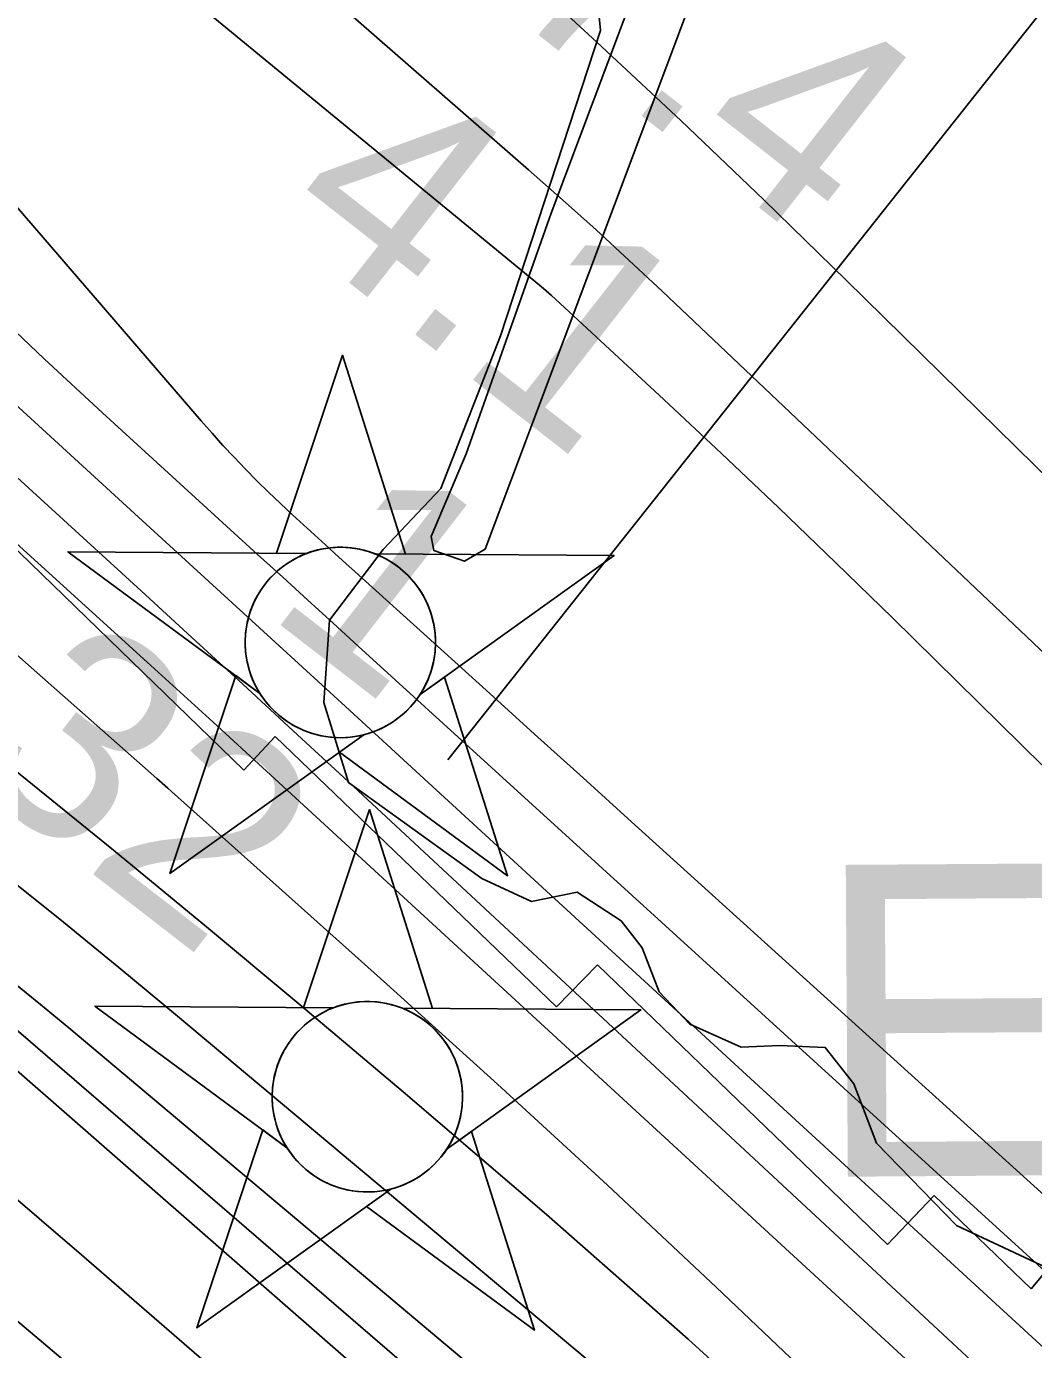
# Model space of a CAD drawing. Extents: x 3625074 to 3663148, y 511451 to 537151.
# Drawn here: x 3629186.4 to 3629509.5, y 534035.7 to 534460 of the extents above; entities that cross this region are included whole.
import ezdxf

# ---------------------------------------------------------------- set-up
doc = ezdxf.new("R2010")
doc.units = 0
for name, color, linetype in [('V-CHAN-NAID', 7, 'Continuous'), ('V-RIVR-EDGE', 7, 'Continuous'), ('V-RIVR-JETY', 7, 'Continuous'), ('V-RIVR-RANG', 7, 'Continuous'), ('V-RRAP-RVMT', 7, 'Continuous'), ('V-TOPO-DPTH', 7, 'Continuous'), ('V-TOPO-MAJR', 7, 'Continuous'), ('V-TOPO-MINR', 7, 'Continuous'), ('V-TOPO-WATR', 7, 'Continuous'), ('V-UTIL-LINE', 7, 'Continuous')]:
    doc.layers.add(name, color=color, linetype=linetype)

msp = doc.modelspace()

# ---------------------------------------------------------------- linework, layer by layer
at = {"layer": 'V-CHAN-NAID'}
for points in [[(3629276.24, 534291.01), (3629266.65, 534291.08), (3629287.78, 534354.56), (3629308, 534290.78), (3629298.41, 534290.85), (3629296.84, 534291.43), (3629294.74, 534292.05), (3629292.7, 534292.5), (3629290.67, 534292.81), (3629289.5, 534292.92), (3629287.96, 534293), (3629286.24, 534293), (3629284.87, 534292.93), (3629282.97, 534292.73), (3629281.6, 534292.51), (3629279.82, 534292.13), (3629278.29, 534291.71), (3629277.25, 534291.38)], [(3629276.24, 534291.01), (3629199.75, 534291.55), (3629261.31, 534246.15), (3629260.2, 534248.06), (3629259.39, 534249.69), (3629258.56, 534251.66), (3629257.87, 534253.71), (3629257.5, 534255.03), (3629257.14, 534256.66), (3629256.9, 534258.1), (3629256.71, 534259.7), (3629256.6, 534261.44), (3629256.59, 534263.02), (3629256.7, 534265.09), (3629256.88, 534266.71), (3629257.27, 534268.91), (3629257.75, 534270.84), (3629258.35, 534272.72), (3629259.01, 534274.4), (3629259.74, 534275.99), (3629260.55, 534277.53), (3629261.61, 534279.26), (3629262.64, 534280.73), (3629263.64, 534282), (3629264.65, 534283.15), (3629265.95, 534284.48), (3629267, 534285.45), (3629268.72, 534286.85), (3629269.93, 534287.72), (3629271.62, 534288.79), (3629273.35, 534289.73), (3629274.8, 534290.42)], [(3629298.41, 534290.85), (3629374.91, 534290.31), (3629312.7, 534245.79), (3629313.61, 534247.28), (3629314.59, 534249.12), (3629315.31, 534250.71), (3629316.05, 534252.66), (3629316.59, 534254.45), (3629316.99, 534256.09), (3629317.35, 534258.1), (3629317.54, 534259.67), (3629317.66, 534261.88), (3629317.63, 534263.94), (3629317.44, 534266.16), (3629317.18, 534267.92), (3629316.69, 534270.15), (3629316.04, 534272.29), (3629315.29, 534274.27), (3629314.65, 534275.71), (3629313.64, 534277.63), (3629312.58, 534279.35), (3629311.36, 534281.05), (3629310.1, 534282.59), (3629308.83, 534283.96), (3629307.2, 534285.49), (3629305.46, 534286.9), (3629303.77, 534288.08), (3629301.89, 534289.21), (3629300.41, 534289.97)], [(3629294.67, 534232.88), (3629232.47, 534188.36), (3629253.6, 534251.84), (3629261.31, 534246.15), (3629261.95, 534245.19), (3629263.33, 534243.33), (3629264.54, 534241.91), (3629266.01, 534240.41), (3629267.4, 534239.16), (3629268.85, 534238), (3629270.25, 534237.02), (3629271.93, 534235.98), (3629273.65, 534235.07), (3629275.44, 534234.26), (3629276.88, 534233.7), (3629278.51, 534233.17), (3629280.74, 534232.61), (3629282.27, 534232.32), (3629284.29, 534232.06), (3629285.83, 534231.96), (3629287.69, 534231.94), (3629289.38, 534232.02), (3629291.09, 534232.19), (3629292.99, 534232.5)], [(3629312.7, 534245.79), (3629320.5, 534251.37), (3629340.72, 534187.59), (3629286.88, 534227.3), (3629294.67, 534232.88), (3629296.34, 534233.36), (3629297.95, 534233.92), (3629300.11, 534234.83), (3629301.84, 534235.71), (3629303.71, 534236.83), (3629305.45, 534238.04), (3629307, 534239.29), (3629308.29, 534240.45), (3629309.67, 534241.87), (3629310.88, 534243.28), (3629311.99, 534244.75)], [(3629284.9, 534145.33), (3629275.31, 534145.4), (3629296.43, 534208.88), (3629316.66, 534145.11), (3629307.07, 534145.17), (3629305.49, 534145.75), (3629303.4, 534146.37), (3629301.36, 534146.82), (3629299.32, 534147.13), (3629298.16, 534147.24), (3629296.62, 534147.33), (3629294.9, 534147.32), (3629293.53, 534147.25), (3629291.62, 534147.05), (3629290.26, 534146.83), (3629288.47, 534146.45), (3629286.94, 534146.03), (3629285.91, 534145.7)], [(3629284.9, 534145.33), (3629208.4, 534145.87), (3629269.97, 534100.47), (3629268.86, 534102.38), (3629268.05, 534104.01), (3629267.22, 534105.98), (3629266.53, 534108.03), (3629266.16, 534109.36), (3629265.8, 534110.98), (3629265.56, 534112.43), (3629265.37, 534114.02), (3629265.26, 534115.76), (3629265.25, 534117.34), (3629265.35, 534119.42), (3629265.54, 534121.03), (3629265.93, 534123.24), (3629266.41, 534125.16), (3629267.01, 534127.05), (3629267.67, 534128.73), (3629268.39, 534130.31), (3629269.21, 534131.85), (3629270.27, 534133.59), (3629271.3, 534135.06), (3629272.3, 534136.32), (3629273.3, 534137.47), (3629274.61, 534138.81), (3629275.66, 534139.77), (3629277.38, 534141.17), (3629278.59, 534142.04), (3629280.28, 534143.11), (3629282.01, 534144.05), (3629283.46, 534144.74)], [(3629307.07, 534145.17), (3629383.56, 534144.63), (3629321.36, 534100.11), (3629322.27, 534101.6), (3629323.25, 534103.44), (3629323.96, 534105.03), (3629324.7, 534106.98), (3629325.25, 534108.77), (3629325.65, 534110.41), (3629326.01, 534112.42), (3629326.19, 534113.99), (3629326.32, 534116.2), (3629326.29, 534118.26), (3629326.1, 534120.48), (3629325.83, 534122.24), (3629325.34, 534124.47), (3629324.7, 534126.61), (3629323.95, 534128.59), (3629323.3, 534130.03), (3629322.3, 534131.95), (3629321.24, 534133.67), (3629320.02, 534135.37), (3629318.76, 534136.91), (3629317.49, 534138.28), (3629315.86, 534139.81), (3629314.11, 534141.22), (3629312.43, 534142.4), (3629310.54, 534143.53), (3629309.07, 534144.29)], [(3629303.33, 534087.2), (3629241.13, 534042.68), (3629262.25, 534106.16), (3629269.97, 534100.47), (3629270.6, 534099.51), (3629271.99, 534097.65), (3629273.2, 534096.23), (3629274.67, 534094.73), (3629276.06, 534093.48), (3629277.51, 534092.32), (3629278.91, 534091.34), (3629280.59, 534090.3), (3629282.3, 534089.39), (3629284.1, 534088.58), (3629285.54, 534088.02), (3629287.17, 534087.49), (3629289.4, 534086.93), (3629290.93, 534086.64), (3629292.95, 534086.39), (3629294.49, 534086.28), (3629296.35, 534086.26), (3629298.04, 534086.34), (3629299.75, 534086.51), (3629301.65, 534086.83)], [(3629321.36, 534100.11), (3629329.16, 534105.69), (3629349.38, 534041.91), (3629295.53, 534081.62), (3629303.33, 534087.2), (3629305, 534087.68), (3629306.61, 534088.24), (3629308.77, 534089.15), (3629310.5, 534090.04), (3629312.37, 534091.15), (3629314.11, 534092.36), (3629315.66, 534093.61), (3629316.94, 534094.78), (3629318.33, 534096.2), (3629319.53, 534097.6), (3629320.65, 534099.07)]]:
    msp.add_lwpolyline(points, close=True, dxfattribs=at)
for centre in [(3629287.12, 534262.47), (3629295.78, 534116.8)]:
    msp.add_circle(centre, 30.54, dxfattribs=at)
at = {"layer": 'V-RIVR-EDGE'}
for points in [[(3629300.91, 534292.24), (3629319.34, 534311.81), (3629338.45, 534360.78), (3629370.56, 534458.73), (3629368.76, 534477.12), (3629358.99, 534488.79), (3629334.52, 534504.16), (3629303.31, 534520.17), (3629275.8, 534545.36), (3629264.22, 534569.29), (3629260.6, 534594.42), (3629261.88, 534616.47), (3629261.92, 534633.02), (3629257.06, 534648.96), (3629220.4, 534691.94), (3629213.07, 534698.7), (3629194.09, 534707.94), (3629187.95, 534699.37), (3629132.4, 534733.91)], [(3629624.92, 533996.72), (3629527.03, 534055.78), (3629484.8, 534075.5), (3629459.13, 534101.91), (3629451.83, 534120.92), (3629442.66, 534132.58), (3629427.96, 534133.23), (3629415.7, 534132.65), (3629399.18, 534140.04), (3629389.4, 534150.48), (3629383.92, 534164.59), (3629377.2, 534173.19), (3629363.13, 534182.41), (3629348.42, 534179.38), (3629332.51, 534186.78), (3629289.69, 534217.52), (3629281.79, 534243.27), (3629283.69, 534269.62), (3629300.91, 534292.24)]]:
    msp.add_lwpolyline(points, dxfattribs=at)
at = {"layer": 'V-RIVR-JETY'}
msp.add_lwpolyline([(3629400.11, 534469.49), (3629333.57, 534292.41), (3629326.93, 534288.49), (3629317.1, 534291.98), (3629316.23, 534296.45), (3629327.52, 534322.98), (3629354.73, 534400.12), (3629382.04, 534472.76)], dxfattribs=at)
at = {"layer": 'V-RRAP-RVMT'}
for p, q in [((3629256.2, 534221.5), (3629167.16, 534307.74)), ((3629266.23, 534232.37), (3629256.2, 534221.5)), ((3629356.45, 534145.62), (3629266.23, 534232.37)), ((3629369.57, 534159.13), (3629356.45, 534145.62)), ((3629462.6, 534069.44), (3629369.57, 534159.13)), ((3629477.64, 534085.16), (3629462.6, 534069.44)), ((3629508.69, 534055.2), (3629477.64, 534085.16)), ((3629521.98, 534071.12), (3629508.69, 534055.2))]:
    msp.add_line(p, q, dxfattribs=at)
at = {"layer": 'V-TOPO-DPTH'}
for points in [[(3629135.05, 534458.04), (3629133.68, 534600.4), (3629167.83, 534570.76), (3629347.52, 534414.04), (3629358.37, 534404.46), (3629369.14, 534394.79), (3629379.79, 534384.99), (3629390.35, 534375.1), (3629607.87, 534169.02), (3629723.07, 534059.27), (3629837.86, 533949.08), (3629952.03, 533838.25), (3630065.78, 533726.99), (3630250.23, 533545.56), (3630271.34, 533524.58), (3630292.3, 533503.46), (3630313.03, 533482.12), (3630333.62, 533460.63), (3630452.97, 533334.79), (3630491.75, 533291.77), (3630529.03, 533247.54), (3630564.04, 533201.5), (3630597.54, 533154.25), (3630641.65, 533088.6)], [(3629135.05, 534458.04), (3629242.49, 534333.52), (3629245.95, 534329.58), (3629249.46, 534325.68), (3629253.04, 534321.84), (3629256.67, 534318.05), (3629260.36, 534314.32), (3629264.1, 534310.63), (3629267.9, 534307.01), (3629271.74, 534303.44), (3629283.53, 534292.68), (3629285.33, 534291.03), (3629288.95, 534287.74), (3629290.77, 534286.1), (3629318.29, 534261.24), (3629333.86, 534247.17), (3629349.43, 534233.1), (3629365, 534219.03), (3629380.57, 534204.95), (3630177.33, 533484.27)], [(3630177.33, 533484.27), (3629380.57, 534204.95), (3629365, 534219.03), (3629349.43, 534233.1), (3629333.86, 534247.17), (3629318.29, 534261.24), (3629290.77, 534286.1), (3629288.95, 534287.74), (3629285.33, 534291.03), (3629283.53, 534292.68), (3629271.74, 534303.44), (3629267.9, 534307.01), (3629264.1, 534310.63), (3629260.36, 534314.32), (3629256.67, 534318.05), (3629253.04, 534321.84), (3629249.46, 534325.68), (3629245.95, 534329.58), (3629242.49, 534333.52), (3629135.05, 534458.04)], [(3629135.78, 534381.99), (3629155.61, 534363.66), (3629221.13, 534303.82), (3629243.7, 534283.19), (3629266.26, 534262.55), (3629288.8, 534241.89), (3629311.33, 534221.23), (3629658.33, 533902.65), (3629748, 533820.24), (3629837.6, 533737.76), (3629927.1, 533655.17), (3630016.54, 533572.51), (3630178.96, 533422.24), (3630187.05, 533414.58), (3630195.02, 533406.79), (3630202.81, 533398.83), (3630210.48, 533390.75), (3630237.19, 533361.95)], [(3630237.19, 533361.95), (3630210.48, 533390.75), (3630202.81, 533398.83), (3630195.02, 533406.79), (3630187.05, 533414.58), (3630178.96, 533422.24), (3630016.54, 533572.51), (3629927.1, 533655.17), (3629837.6, 533737.76), (3629748, 533820.24), (3629658.33, 533902.65), (3629311.33, 534221.23), (3629288.8, 534241.89), (3629266.26, 534262.55), (3629243.7, 534283.19), (3629221.13, 534303.82), (3629155.61, 534363.66), (3629135.78, 534381.99)], [(3630646.78, 532833.24), (3630380.24, 533142.58), (3630345.3, 533182.61), (3630310.03, 533222.34), (3630274.26, 533261.63), (3630238.16, 533300.61), (3630220.68, 533319.25), (3630192.89, 533348.52), (3630164.87, 533377.56), (3630136.49, 533406.25), (3630107.88, 533434.72), (3630057.22, 533484.52), (3630002.85, 533537.43), (3629948.12, 533589.98), (3629892.87, 533641.98), (3629837.27, 533693.62), (3629267.41, 534217.54), (3629256.86, 534227.22), (3629246.29, 534236.9), (3629235.71, 534246.55), (3629225.11, 534256.18), (3629136.21, 534336.87)], [(3630646.78, 532833.24), (3630380.24, 533142.58), (3630345.3, 533182.61), (3630310.03, 533222.34), (3630274.26, 533261.63), (3630238.16, 533300.61), (3630220.68, 533319.25), (3630192.89, 533348.52), (3630164.87, 533377.56), (3630136.49, 533406.25), (3630107.88, 533434.72), (3630057.22, 533484.52), (3630002.85, 533537.43), (3629948.12, 533589.98), (3629892.87, 533641.98), (3629837.27, 533693.62), (3629267.41, 534217.54), (3629256.86, 534227.22), (3629246.29, 534236.9), (3629235.71, 534246.55), (3629225.11, 534256.18), (3629136.21, 534336.87)], [(3629136.56, 534299.79), (3629228.3, 534218.87), (3629231.82, 534215.75), (3629232.99, 534214.7), (3629302.02, 534152.95), (3629337.53, 534120.84), (3629372.8, 534088.47), (3629407.72, 534055.73), (3629442.41, 534022.72), (3630107.02, 533383.42), (3630122.7, 533368.02), (3630138.17, 533352.4), (3630153.31, 533336.47), (3630168.23, 533320.32), (3630633.29, 532806.55), (3630635.83, 532803.68), (3630637.07, 532802.21), (3630639.71, 532799.01), (3630642.78, 532795.34)], [(3629136.56, 534299.79), (3629228.3, 534218.87), (3629231.82, 534215.75), (3629232.99, 534214.7), (3629302.02, 534152.95), (3629337.53, 534120.84), (3629372.8, 534088.47), (3629407.72, 534055.73), (3629442.41, 534022.72), (3630107.02, 533383.42), (3630122.7, 533368.02), (3630138.17, 533352.4), (3630153.31, 533336.47), (3630168.23, 533320.32), (3630633.29, 532806.55), (3630635.83, 532803.68), (3630637.07, 532802.21), (3630639.71, 532799.01), (3630642.78, 532795.34)], [(3630106.81, 533368.17), (3629487.61, 533957.08), (3629443.4, 533998.37), (3629398.69, 534039.11), (3629353.25, 534079.03), (3629307.32, 534118.4), (3629273.78, 534146.62), (3629244.14, 534171.33), (3629214.36, 534195.87), (3629184.36, 534220.14), (3629154.21, 534244.23), (3629136.97, 534257.89)], [(3629136.97, 534257.89), (3629154.21, 534244.23), (3629184.36, 534220.14), (3629214.36, 534195.87), (3629244.14, 534171.33), (3629273.78, 534146.62), (3629307.32, 534118.4), (3629353.25, 534079.03), (3629398.69, 534039.11), (3629443.4, 533998.37), (3629487.61, 533957.08), (3630106.81, 533368.17)]]:
    msp.add_lwpolyline(points, dxfattribs=at)
at = {"layer": 'V-TOPO-MAJR'}
for points in [[(3630106.77, 533355.86), (3629794.18, 533652.73), (3629697.55, 533742.79), (3629599.82, 533831.62), (3629500.45, 533918.61), (3629399.97, 534004.36), (3629234.9, 534142.6), (3629216.07, 534158.22), (3629197.13, 534173.72), (3629178.03, 534189.02), (3629158.84, 534204.21), (3629137.32, 534221.06)], [(3629138.65, 534082.3), (3629146.84, 534075.59), (3629162.66, 534062.4), (3629359.58, 533896.02), (3629473.19, 533798.88), (3629586.02, 533700.84), (3629697.67, 533601.48), (3629808.55, 533501.22), (3630036.2, 533292.91)]]:
    msp.add_lwpolyline(points, dxfattribs=at)
at = {"layer": 'V-TOPO-MINR'}
for points in [[(3630783.38, 533068.08), (3630356.88, 533487.49), (3630336.61, 533507.42), (3630316.34, 533527.34), (3630296.06, 533547.25), (3630275.77, 533567.16), (3630255.49, 533587.07), (3630235.21, 533606.98), (3630214.93, 533626.89), (3630194.65, 533646.8), (3629449.42, 534378.69), (3629422.98, 534404.36), (3629396.35, 534429.83), (3629369.44, 534455.01), (3629342.34, 534479.98), (3629333.88, 534487.68), (3629302.37, 534516.32), (3629270.82, 534544.91), (3629239.21, 534573.43), (3629207.55, 534601.9), (3629177.01, 534629.3), (3629136.89, 534667.01), (3629133, 534670.89)], [(3630641.65, 533088.6), (3630597.54, 533154.25), (3630564.04, 533201.5), (3630529.03, 533247.54), (3630491.75, 533291.77), (3630452.97, 533334.79), (3630333.62, 533460.63), (3630313.03, 533482.12), (3630292.3, 533503.46), (3630271.34, 533524.58), (3630250.23, 533545.56), (3630065.78, 533726.99), (3629952.03, 533838.25), (3629837.86, 533949.08), (3629723.07, 534059.27), (3629607.87, 534169.02), (3629390.35, 534375.1), (3629379.79, 534384.99), (3629369.14, 534394.79), (3629358.37, 534404.46), (3629347.52, 534414.04), (3629167.83, 534570.76), (3629133.68, 534600.4)], [(3630365.56, 533373.57), (3630342.74, 533399.52), (3630319.38, 533425.02), (3630285.07, 533461.32), (3630276.51, 533470.29), (3630267.88, 533479.19), (3630259.15, 533488), (3630250.36, 533496.75), (3629464.22, 534270.33), (3629446.07, 534288.04), (3629427.81, 534305.63), (3629409.39, 534323.06), (3629390.86, 534340.38), (3629356.17, 534372.53), (3629354.9, 534373.68), (3629352.33, 534375.93), (3629351.02, 534377.03), (3629134.11, 534555.13)], [(3630295.69, 533332.11), (3630241.9, 533390.11), (3630226.43, 533406.37), (3630210.71, 533422.38), (3630194.59, 533437.98), (3630178.21, 533453.33), (3629720.29, 533871.83), (3629646.44, 533939.28), (3629572.56, 534006.69), (3629498.63, 534074.05), (3629424.67, 534141.38), (3629292.89, 534261.27), (3629284.8, 534268.63), (3629276.72, 534275.99), (3629268.64, 534283.36), (3629260.56, 534290.73), (3629210.84, 534336.14), (3629192.15, 534353.46), (3629173.64, 534370.96), (3629155.38, 534388.73), (3629137.3, 534406.68), (3629135.52, 534408.49)], [(3630237.19, 533361.95), (3630210.48, 533390.75), (3630202.81, 533398.83), (3630195.02, 533406.79), (3630187.05, 533414.58), (3630178.96, 533422.24), (3630016.54, 533572.51), (3629927.1, 533655.17), (3629837.6, 533737.76), (3629748, 533820.24), (3629658.33, 533902.65), (3629311.33, 534221.23), (3629288.8, 534241.89), (3629266.26, 534262.55), (3629243.7, 534283.19), (3629221.13, 534303.82), (3629155.61, 534363.66), (3629135.78, 534381.99)], [(3631278.63, 532107.69), (3630700.39, 532792.34), (3630687.16, 532807.93), (3630673.88, 532823.49), (3630660.53, 532838.98), (3630647.13, 532854.43), (3630182.1, 533388.18), (3630181.65, 533388.7), (3630179.78, 533390.7), (3630177.19, 533393.29), (3630175.76, 533394.67), (3630175.03, 533395.35), (3629288.24, 534219.12), (3629272.03, 534234.14), (3629255.8, 534249.12), (3629239.53, 534264.07), (3629223.24, 534278.99), (3629136, 534358.66)], [(3630646.78, 532833.24), (3630380.24, 533142.58), (3630345.3, 533182.61), (3630310.03, 533222.34), (3630274.26, 533261.63), (3630238.16, 533300.61), (3630220.68, 533319.25), (3630192.89, 533348.52), (3630164.87, 533377.56), (3630136.49, 533406.25), (3630107.88, 533434.72), (3630057.22, 533484.52), (3630002.85, 533537.43), (3629948.12, 533589.98), (3629892.87, 533641.98), (3629837.27, 533693.62), (3629267.41, 534217.54), (3629256.86, 534227.22), (3629246.29, 534236.9), (3629235.71, 534246.55), (3629225.11, 534256.18), (3629136.21, 534336.87)], [(3630106.81, 533368.17), (3629487.61, 533957.08), (3629443.4, 533998.37), (3629398.69, 534039.11), (3629353.25, 534079.03), (3629307.32, 534118.4), (3629273.78, 534146.62), (3629244.14, 534171.33), (3629214.36, 534195.87), (3629184.36, 534220.14), (3629154.21, 534244.23), (3629136.97, 534257.89)], [(3630106.74, 533343.57), (3629956.98, 533485.6), (3629875.93, 533561.08), (3629794, 533635.56), (3629710.74, 533708.56), (3629626.58, 533780.55), (3629200.05, 534138.86), (3629190.91, 534146.42), (3629181.69, 534153.88), (3629172.36, 534161.19), (3629162.95, 534168.4), (3629137.64, 534187.49)], [(3630106.72, 533331.28), (3630046.6, 533388.22), (3630014.08, 533418.59), (3629981.28, 533448.66), (3629948.07, 533478.26), (3629914.57, 533507.56), (3629184.6, 534137.12), (3629179.79, 534141.18), (3629174.93, 534145.19), (3629170, 534149.1), (3629165.01, 534152.95), (3629137.78, 534173.56)], [(3630038.19, 533371.92), (3630022.97, 533386.21), (3630007.5, 533400.24), (3629793.88, 533589.27), (3629690.03, 533680.99), (3629586.07, 533772.58), (3629481.94, 533863.98), (3629377.69, 533955.25), (3629171.12, 534135.76), (3629170.06, 534136.67), (3629166.81, 534139.27), (3629137.9, 534161.16)], [(3629138.28, 534121.29), (3629149.33, 534112.33), (3629176.81, 534089.36), (3629204.06, 534066.1), (3629679.79, 533653.82), (3629747.05, 533594.65), (3629813.71, 533534.81), (3629879.47, 533473.98), (3629944.62, 533412.5), (3630035.97, 533324.99)]]:
    msp.add_lwpolyline(points, dxfattribs=at)
at = {"layer": 'V-TOPO-WATR'}
msp.add_lwpolyline([(3630177.33, 533484.27), (3629380.57, 534204.95), (3629365, 534219.03), (3629349.43, 534233.1), (3629333.86, 534247.17), (3629318.29, 534261.24), (3629290.77, 534286.1), (3629288.95, 534287.74), (3629285.33, 534291.03), (3629283.53, 534292.68), (3629271.74, 534303.44), (3629267.9, 534307.01), (3629264.1, 534310.63), (3629260.36, 534314.32), (3629256.67, 534318.05), (3629253.04, 534321.84), (3629249.46, 534325.68), (3629245.95, 534329.58), (3629242.49, 534333.52), (3629135.05, 534458.04)], dxfattribs=at)
at = {"layer": 'V-UTIL-LINE'}
msp.add_lwpolyline([(3629321.55, 534224.82), (3629638.86, 534624.69), (3629668.7, 534656.52), (3629735.34, 534779.86)], dxfattribs=at)

# ---------------------------------------------------------------- texts
at = {"layer": 'V-CHAN-NAID'}
msp.add_text('EAST JEFFERSON DISCHARGE (112.1) (2)', height=100, rotation=0.3854, dxfattribs=at).set_placement((3629438.95, 534091.09))
at = {"layer": 'V-RIVR-RANG'}
for s, rotation, p in [('17.4', 321.9683, (3629298.83, 534497.82)), ('4.1', 321.9683, (3629265.47, 534396.96)), ('1', 322.2528, (3629262.54, 534272.24)), ('-32', 322.2528, (3629141.27, 534239.66))]:
    msp.add_text(s, height=67, rotation=rotation, dxfattribs=at).set_placement(p)

doc.saveas('drawing.dxf')
